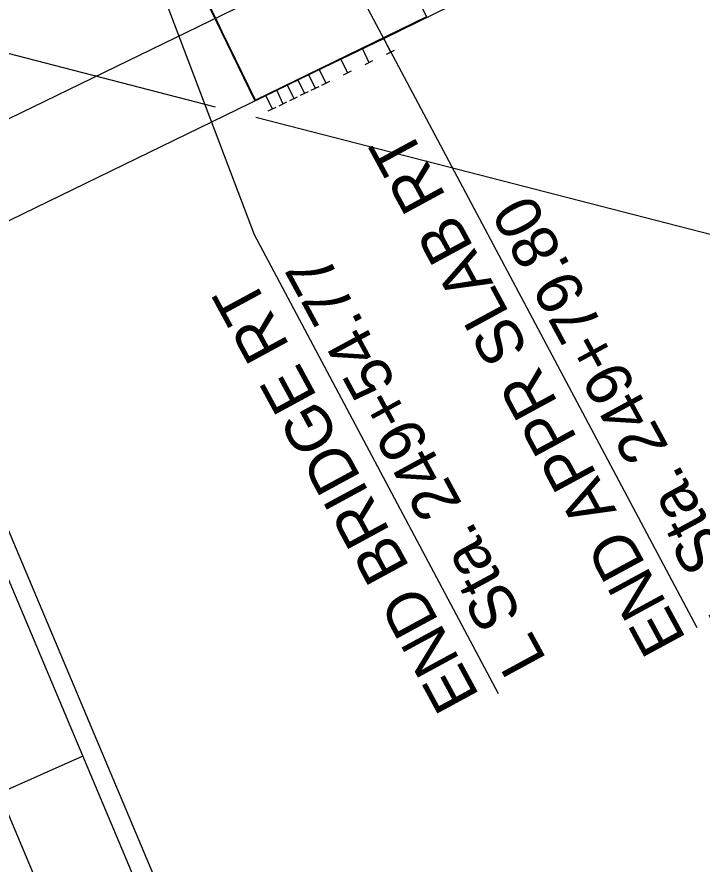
# Model space of a CAD drawing. Extents: x 2389694 to 2405615, y 547005 to 573532.
# Drawn here: x 2402585.8 to 2402675.6, y 570871.1 to 570982.2 of the extents above; entities that cross this region are included whole.
import ezdxf

# ---------------------------------------------------------------- set-up
doc = ezdxf.new("R2010")
doc.units = 0
for name, color, linetype in [('Old_Level_11', 7, 'Continuous'), ('Old_Level_3', 7, 'Continuous'), ('Prop Approach Slab', 7, 'Continuous'), ('Prop Approach Slab Hatching', 7, 'Continuous'), ('Prop Conc 2ft 6in Curb and Gutter', 7, 'Continuous'), ('Prop Dimension', 7, 'Continuous'), ('Prop Dimension Text', 7, 'Continuous'), ('Prop EOT', 7, 'Continuous'), ('Prop Guardrail', 7, 'Continuous'), ('Prop Horizontal Alignment', 7, 'Continuous'), ('Prop Horizontal Alignment Curve and Spiral Data', 7, 'Continuous'), ('Prop Lane Lines', 7, 'Continuous'), ('Prop SAU III Approach CELL', 7, 'Continuous'), ('Prop Super Arrow 1 Lane CELL', 7, 'Continuous')]:
    doc.layers.add(name, color=color, linetype=linetype)

msp = doc.modelspace()

# ---------------------------------------------------------------- linework, layer by layer
at = {"layer": 'Old_Level_3'}
msp.add_line((2402526.72, 571052.41), (2402619.91, 570831.28), dxfattribs=at)
at = {"layer": 'Prop Approach Slab'}
msp.add_line((2402437.78, 570883.92), (2402639.55, 570982.13), dxfattribs=at)
msp.add_arc((2399938.3, 569702.13), 2964.13, 25.35025, 26.39408, dxfattribs=at)
at = {"layer": 'Prop Approach Slab Hatching'}
msp.add_lwpolyline([(2402593.47, 571019.76), (2402615.91, 571030.68), (2402639.52, 570982.18), (2402617.08, 570971.26)], close=True, dxfattribs=at)
at = {"layer": 'Prop Conc 2ft 6in Curb and Gutter'}
msp.add_line((2402526.72, 571052.41), (2402605.97, 570864.37), dxfattribs=at)
at = {"layer": 'Prop Dimension'}
for p, q in [((2402617.01, 570971.22), (2402586.05, 571035.05)), ((2402586.06, 571035.05), (2402616.9, 570953.63)), ((2402631.06, 570984.66), (2402674.96, 570902.11)), ((2402616.9, 570953.63), (2402648.88, 570893.48))]:
    msp.add_line(p, q, dxfattribs=at)
at = {"layer": 'Prop EOT'}
for p, q in [((2402385.97, 570872.05), (2403551.69, 571439.45)), ((2402524.42, 571051.44), (2402617.61, 570830.31))]:
    msp.add_line(p, q, dxfattribs=at)
at = {"layer": 'Prop Guardrail'}
msp.add_line((2402633.92, 570979.33), (2402657.77, 570991.06), dxfattribs=at)
at = {"layer": 'Prop Horizontal Alignment'}
msp.add_arc((2399929.8, 569697.99), 2887.13, 22.84477, 37.67936, dxfattribs=at)
at = {"layer": 'Prop Horizontal Alignment Curve and Spiral Data'}
for p, q in [((2402508.13, 570997.12), (2402611.83, 570970.39)), ((2402617.13, 570969.03), (2402640.75, 570962.94)), ((2402640.75, 570962.94), (2402692.22, 570949.67))]:
    msp.add_line(p, q, dxfattribs=at)
at = {"layer": 'Prop Lane Lines'}
msp.add_line((2402513.78, 571045.89), (2402765.48, 570448.53), dxfattribs=at)
msp.add_spline([(2402591.36, 570831.19), (2402591.08, 570831.86), (2402590.73, 570832.7), (2402590.39, 570833.53), (2402590.05, 570834.36), (2402589.7, 570835.21), (2402589.35, 570836.04), (2402589.01, 570836.87), (2402588.66, 570837.71), (2402588.31, 570838.54), (2402587.97, 570839.37), (2402587.62, 570840.2), (2402587.27, 570841.04), (2402586.93, 570841.87), (2402586.58, 570842.7), (2402586.23, 570843.53), (2402585.88, 570844.37), (2402585.53, 570845.21), (2402585.18, 570846.04), (2402584.83, 570846.87), (2402584.49, 570847.7), (2402584.14, 570848.53), (2402583.79, 570849.36), (2402583.44, 570850.2), (2402583.09, 570851.03), (2402582.74, 570851.86), (2402582.39, 570852.69), (2402582.03, 570853.53), (2402581.68, 570854.36), (2402581.33, 570855.19), (2402580.98, 570856.02), (2402580.63, 570856.85), (2402580.27, 570857.68), (2402579.92, 570858.51), (2402579.57, 570859.34), (2402579.22, 570860.17), (2402578.86, 570861), (2402578.51, 570861.83), (2402578.15, 570862.67), (2402577.8, 570863.5), (2402577.44, 570864.33), (2402577.09, 570865.16), (2402576.73, 570865.99), (2402576.38, 570866.82), (2402576.02, 570867.65), (2402575.67, 570868.48), (2402575.31, 570869.3), (2402574.96, 570870.13), (2402574.6, 570870.96), (2402574.24, 570871.79), (2402573.88, 570872.63), (2402573.53, 570873.46), (2402573.17, 570874.28), (2402572.81, 570875.11), (2402572.45, 570875.94), (2402572.1, 570876.77), (2402571.74, 570877.6), (2402571.38, 570878.42), (2402571.02, 570879.25), (2402570.66, 570880.08), (2402570.3, 570880.91), (2402569.94, 570881.74), (2402569.58, 570882.57)], degree=3, dxfattribs=at)
at = {"layer": 'Prop SAU III Approach CELL'}
for p, q in [((2402617.01, 570971.22), (2402633.92, 570979.33)), ((2402633.92, 570979.33), (2402634.78, 570977.53)), ((2402631.1, 570977.98), (2402631.96, 570976.18)), ((2402634.26, 570977.28), (2402635.3, 570977.78)), ((2402628.28, 570976.63), (2402629.15, 570974.83)), ((2402631.45, 570975.93), (2402632.48, 570976.43)), ((2402625.46, 570975.28), (2402626.33, 570973.48)), ((2402624.05, 570974.6), (2402624.92, 570972.8)), ((2402628.63, 570974.58), (2402629.66, 570975.08)), ((2402621.24, 570973.25), (2402622.1, 570971.45)), ((2402622.65, 570973.93), (2402623.51, 570972.12)), ((2402624.4, 570972.55), (2402625.44, 570973.05)), ((2402625.81, 570973.23), (2402626.84, 570973.72)), ((2402619.83, 570972.58), (2402620.69, 570970.77)), ((2402622.99, 570971.88), (2402624.03, 570972.37)), ((2402618.42, 570971.9), (2402619.28, 570970.1)), ((2402620.18, 570970.52), (2402621.21, 570971.02)), ((2402621.59, 570971.2), (2402622.62, 570971.7)), ((2402618.77, 570969.85), (2402619.8, 570970.34))]:
    msp.add_line(p, q, dxfattribs=at)
at = {"layer": 'Prop Super Arrow 1 Lane CELL'}
msp.add_line((2402594.46, 570885.24), (2402567.01, 570873.01), dxfattribs=at)

# ---------------------------------------------------------------- texts
at = {"layer": 'Old_Level_11'}
for s, p in [('L Sta. 249+54.77', (2402655.31, 570897.89)), ('END BRIDGE RT', (2402646.52, 570893.13))]:
    msp.add_text(s, height=6, rotation=118.4733, dxfattribs=at).set_placement(p)
at = {"layer": 'Prop Dimension Text'}
for s, p in [('END APPR SLAB RT', (2402673.61, 570900.58)), ('L Sta. 249+79.80', (2402682.4, 570905.34))]:
    msp.add_text(s, height=6, rotation=118.4733, dxfattribs=at).set_placement(p)

doc.saveas('drawing.dxf')
